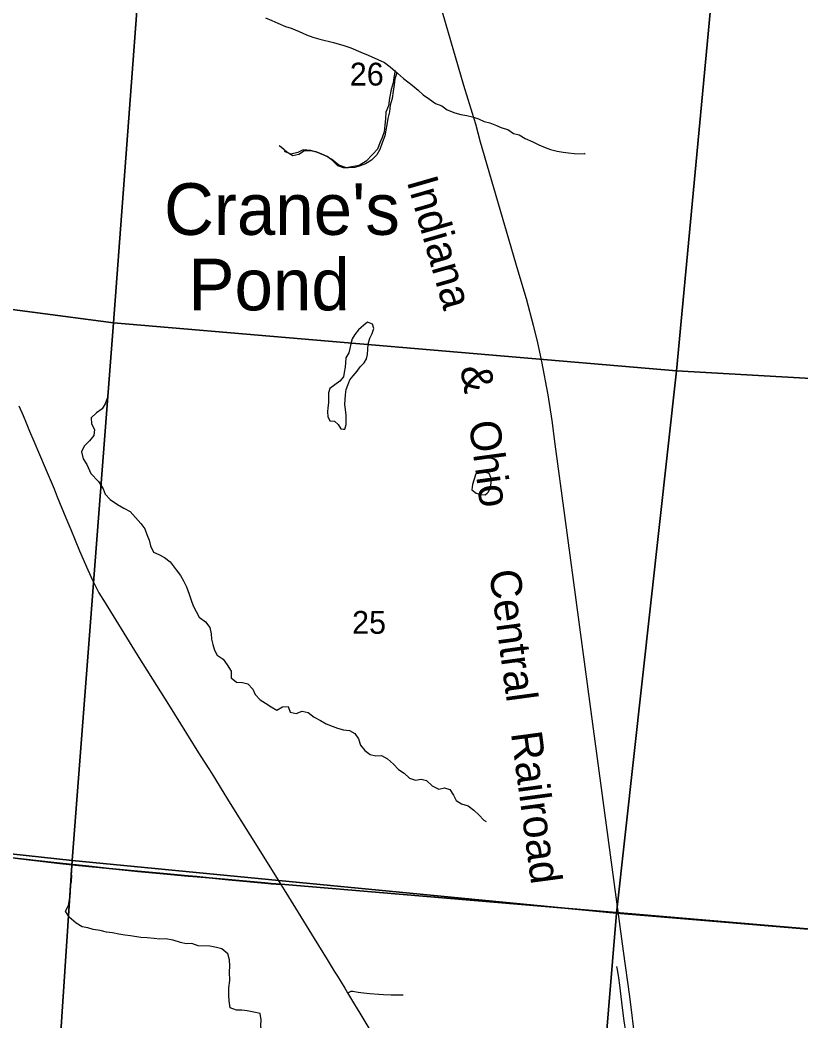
# Model space of a CAD drawing. Extents: x 0 to 1067, y 0 to 440.
# Drawn here: x 800.649 to 802.081, y 353.302 to 355.137 of the extents above; entities that cross this region are included whole.
import ezdxf

# ---------------------------------------------------------------- set-up
doc = ezdxf.new("R2010")
doc.units = 0
for name, color, linetype in [('GM_X_City_Street', 7, 'Continuous'), ('GM_X_County_Road', 7, 'Continuous'), ('GM_X_Minor_Lake', 7, 'Continuous'), ('GM_X_Minor_River', 7, 'Continuous'), ('GM_X_Minor_River_Text', 7, 'Continuous'), ('GM_X_Rail_Line', 7, 'Continuous'), ('GM_X_Rail_Line_Text', 7, 'Continuous'), ('GM_X_Section', 7, 'Continuous'), ('GM_X_Section_Text', 7, 'Continuous'), ('GM_X_State_Route', 7, 'Continuous'), ('GM_X_Township_Road', 7, 'Continuous')]:
    doc.layers.add(name, color=color, linetype=linetype)

msp = doc.modelspace()

# ---------------------------------------------------------------- linework, layer by layer
at = {"layer": 'GM_X_City_Street'}
for points in [[(801.7599, 353.2825), (801.7573, 353.3022), (801.7541, 353.3262), (801.7491, 353.3676), (801.7473, 353.3811), (801.7448, 353.3964), (801.7437, 353.4019)], [(801.25, 353.3533), (801.2525, 353.3548), (801.2543, 353.3556), (801.2554, 353.3561), (801.2567, 353.3563), (801.2582, 353.3565), (801.2598, 353.3564), (801.2624, 353.3561), (801.2695, 353.3549), (801.2793, 353.3533), (801.2905, 353.3521), (801.3071, 353.3508), (801.316, 353.3502), (801.3296, 353.3499), (801.3515, 353.3497)]]:
    msp.add_lwpolyline(points, dxfattribs=at)
at = {"layer": 'GM_X_County_Road'}
for points in [[(799.7019, 353.7088), (799.7087, 353.7082), (799.732, 353.7058), (799.7647, 353.7018), (799.814, 353.6959), (799.8486, 353.6919), (799.9196, 353.6839), (799.9795, 353.6771), (800.0313, 353.6709), (800.101, 353.6629), (800.1609, 353.656), (800.2183, 353.6495), (800.2498, 353.6459), (800.272, 353.6434), (800.2961, 353.6406), (800.3325, 353.6362), (800.3633, 353.6325), (800.3898, 353.6294), (800.4569, 353.6215), (800.5038, 353.6159), (800.6019, 353.6045), (800.6297, 353.6013), (800.7167, 353.5914), (800.7506, 353.5877)], [(800.7506, 353.5877), (800.7754, 353.585), (800.8131, 353.5811), (800.8656, 353.5759), (800.9126, 353.5715), (800.9575, 353.5674)], [(800.9575, 353.5674), (800.9739, 353.5659), (800.9961, 353.564)], [(800.9961, 353.564), (801.0315, 353.5606), (801.0984, 353.5544), (801.1097, 353.5536), (801.1277, 353.5521)]]:
    msp.add_lwpolyline(points, dxfattribs=at)
at = {"layer": 'GM_X_Minor_Lake'}
for points in [[(801.2865, 354.5829), (801.2799, 354.5773), (801.27, 354.5691), (801.263, 354.5605), (801.2584, 354.5522), (801.2556, 354.5432), (801.2543, 354.5345), (801.2519, 354.5269), (801.2469, 354.5175), (801.246, 354.5084), (801.2455, 354.5001), (801.2438, 354.4907), (801.2425, 354.4827), (801.2356, 354.4749), (801.2264, 354.4682), (801.2173, 354.4611), (801.2149, 354.4532), (801.2151, 354.4448), (801.215, 354.435), (801.2137, 354.4259), (801.2132, 354.4183), (801.2138, 354.41), (801.2175, 354.4019), (801.2262, 354.4011), (801.2329, 354.3953), (801.2373, 354.3872), (801.2423, 354.3869)], [(801.2423, 354.3869), (801.2448, 354.3867), (801.2472, 354.3951), (801.2475, 354.4133), (801.2458, 354.422), (801.2448, 354.4326), (801.2453, 354.4406), (801.2458, 354.4497), (801.2475, 354.4595), (801.2503, 354.4674), (801.2542, 354.4769), (801.26, 354.4847), (801.2673, 354.4933), (801.2731, 354.5012), (801.28, 354.5083), (801.2843, 354.5158), (801.2863, 354.5238), (801.2872, 354.5336), (801.2877, 354.5427), (801.2909, 354.5533), (801.2948, 354.5623), (801.298, 354.571), (801.2955, 354.5794), (801.2865, 354.5829)], [(801.4852, 354.3047), (801.4812, 354.2933), (801.4788, 354.285), (801.4779, 354.2756), (801.4858, 354.2694), (801.4941, 354.267), (801.5024, 354.2665), (801.5059, 354.2694)], [(801.5059, 354.2694), (801.5085, 354.2717), (801.512, 354.28), (801.5133, 354.2883), (801.5134, 354.2967), (801.5094, 354.3054), (801.5011, 354.3082), (801.4928, 354.3076), (801.4852, 354.3047)]]:
    msp.add_lwpolyline(points, dxfattribs=at)
at = {"layer": 'GM_X_Minor_River'}
for points in [[(801.0993, 355.1406), (801.1113, 355.1357), (801.1222, 355.1308), (801.1361, 355.1247), (801.1462, 355.1217), (801.1612, 355.1159), (801.1743, 355.1098), (801.1864, 355.1053), (801.1988, 355.1018), (801.224, 355.0958), (801.2432, 355.0899), (801.2556, 355.0857), (801.2743, 355.0775), (801.2875, 355.0722), (801.3051, 355.0644), (801.3174, 355.0587), (801.3278, 355.0508), (801.3412, 355.0393), (801.3523, 355.0295), (801.3682, 355.0172), (801.379, 355.0081), (801.3886, 354.9998), (801.4001, 354.9915), (801.4113, 354.9836), (801.4229, 354.9794), (801.4326, 354.9723), (801.4464, 354.9665), (801.4573, 354.9635), (801.4683, 354.9617), (801.4789, 354.9595), (801.4901, 354.9557), (801.5002, 354.9508), (801.5104, 354.9482), (801.5228, 354.9433), (801.5329, 354.9388), (801.5438, 354.9358), (801.5539, 354.9287), (801.5644, 354.9261), (801.5752, 354.9197), (801.5898, 354.9135), (801.6003, 354.9079), (801.6123, 354.9029), (801.6221, 354.8996), (801.6341, 354.8966), (801.6451, 354.8947), (801.6549, 354.8933), (801.6651, 354.8922), (801.6856, 354.8916), (801.6841, 354.892)], [(801.3403, 355.0401), (801.3363, 355.0288), (801.3356, 355.0178), (801.3334, 355.0064), (801.3318, 354.9928), (801.3281, 354.9807), (801.3269, 354.9686), (801.3236, 354.9561), (801.3221, 354.9447), (801.3199, 354.9349), (801.3184, 354.9243), (801.3132, 354.9118), (801.309, 354.8994), (801.3038, 354.8893), (801.2936, 354.8801), (801.2828, 354.8728), (801.2728, 354.8696), (801.2633, 354.8665), (801.2518, 354.8657), (801.2424, 354.866), (801.2318, 354.8693), (801.2223, 354.8791), (801.2122, 354.8863), (801.2017, 354.8912), (801.192, 354.8953), (801.1814, 354.8971), (801.1708, 354.897), (801.1607, 354.8901), (801.1496, 354.8878), (801.1384, 354.8942), (801.1288, 354.9029), (801.1244, 354.906)], [(801.337, 355.044), (801.3346, 355.0311), (801.3333, 355.0213), (801.3297, 355.0092), (801.3265, 354.9937), (801.3247, 354.9793), (801.32, 354.9677), (801.3191, 354.9555), (801.3181, 354.9438), (801.3168, 354.9317), (801.3132, 354.9211), (801.3093, 354.9113), (801.3046, 354.9), (801.2958, 354.8903), (801.2838, 354.878), (801.2709, 354.8698), (801.2572, 354.8677), (801.2477, 354.866), (801.2338, 354.8707), (801.2207, 354.8816), (801.2106, 354.8874), (801.1948, 354.8941), (801.1824, 354.8973), (801.1684, 354.8986), (801.1589, 354.8938), (801.146, 354.8906), (801.134, 354.8957)], [(800.8129, 354.4785), (800.8113, 354.466), (800.8103, 354.4554), (800.8096, 354.4447), (800.8055, 354.4334), (800.7999, 354.4237), (800.7894, 354.4168), (800.7797, 354.4072), (800.7805, 354.3965), (800.7859, 354.386), (800.7844, 354.375), (800.7769, 354.3653), (800.7671, 354.3554), (800.7623, 354.3452), (800.7653, 354.3322), (800.7715, 354.3221), (800.7793, 354.3055), (800.7929, 354.2906), (800.8017, 354.2774), (800.8052, 354.2674), (800.8148, 354.2576), (800.8278, 354.2488), (800.8397, 354.242), (800.8513, 354.2356), (800.8609, 354.225), (800.8708, 354.2136), (800.8781, 354.2039), (800.882, 354.1935), (800.8862, 354.1831), (800.8886, 354.1731), (800.8943, 354.1615), (800.904, 354.1567), (800.9141, 354.1514), (800.9245, 354.1435), (800.9355, 354.1287), (800.9435, 354.1186), (800.9489, 354.1085), (800.9547, 354.098), (800.9596, 354.0842), (800.9631, 354.073), (800.9666, 354.0627), (800.972, 354.0526), (800.9777, 354.0421), (800.9896, 354.0334), (800.9973, 354.0229), (800.9996, 354.0114), (801.0001, 354.0019), (801.0028, 353.9919), (801.0059, 353.9819), (801.011, 353.9722), (801.0218, 353.965), (801.0294, 353.9549), (801.0363, 353.9429), (801.0367, 353.9311), (801.0463, 353.9228), (801.0573, 353.9225), (801.0671, 353.9199), (801.0759, 353.9101), (801.0806, 353.9004), (801.0894, 353.8903), (801.0995, 353.8846), (801.1099, 353.8779), (801.12, 353.8719), (801.1308, 353.878), (801.1411, 353.8785), (801.1445, 353.8677), (801.1559, 353.8658), (801.1666, 353.8697), (801.1779, 353.8671), (801.1887, 353.8591), (801.2003, 353.8527), (801.2107, 353.8463), (801.2216, 353.8422), (801.2317, 353.8384), (801.2426, 353.8354), (801.2532, 353.8344), (801.2633, 353.8287), (801.2699, 353.819), (801.2737, 353.8075), (801.2814, 353.7977), (801.2914, 353.7902), (801.3016, 353.788), (801.3122, 353.7888), (801.3231, 353.7824), (801.3338, 353.7729), (801.3434, 353.7628), (801.3538, 353.7563), (801.3634, 353.7469), (801.3747, 353.7435), (801.385, 353.7451), (801.3948, 353.7429), (801.4051, 353.7327), (801.4174, 353.7267), (801.4274, 353.729), (801.4372, 353.7261), (801.4441, 353.7156), (801.4491, 353.7059), (801.4588, 353.6999), (801.4708, 353.6965), (801.4812, 353.6886), (801.4908, 353.6799)], [(801.4908, 353.6799), (801.4997, 353.6701), (801.5038, 353.6677)], [(801.0336, 353.392), (801.0342, 353.4026), (801.0334, 353.414), (801.0303, 353.4251), (801.0195, 353.4342), (801.0098, 353.4368), (800.9973, 353.4391), (800.9761, 353.4397), (800.9644, 353.4442), (800.9538, 353.4434), (800.9436, 353.4456), (800.9301, 353.4498), (800.9161, 353.4522), (800.9055, 353.4517), (800.8952, 353.4528), (800.8824, 353.4543), (800.871, 353.455), (800.8521, 353.4579), (800.8415, 353.4589), (800.8302, 353.4608), (800.8189, 353.4634), (800.8079, 353.4649), (800.7963, 353.4679), (800.7834, 353.4694), (800.7736, 353.4724), (800.7634, 353.4746), (800.7522, 353.481), (800.7397, 353.4924), (800.7328, 353.5033), (800.738, 353.5138), (800.7399, 353.5248), (800.7421, 353.5354), (800.7412, 353.545), (800.7439, 353.5578), (800.7442, 353.5685), (800.7432, 353.5742)], [(801.0919, 353.2801), (801.091, 353.2934), (801.0916, 353.304), (801.0899, 353.3154), (801.0782, 353.3183), (801.0657, 353.3208), (801.0558, 353.3217), (801.0463, 353.3219), (801.0343, 353.3262), (801.033, 353.3388), (801.032, 353.3494), (801.0319, 353.3627), (801.034, 353.376), (801.0336, 353.392)]]:
    msp.add_lwpolyline(points, dxfattribs=at)
at = {"layer": 'GM_X_Rail_Line'}
msp.add_lwpolyline([(801.7779, 353.2626), (801.7673, 353.347), (801.7559, 353.43), (801.7008, 353.8375), (801.6483, 354.2282), (801.6307, 354.3594), (801.6247, 354.4028), (801.6175, 354.4498), (801.6061, 354.5107), (801.5979, 354.5479), (801.591, 354.5765), (801.5778, 354.6256), (801.5629, 354.6765), (801.4938, 354.9126), (801.4849, 354.9461), (801.4789, 354.9653), (801.4633, 355.0166), (801.4053, 355.2149)], dxfattribs=at)
at = {"layer": 'GM_X_Section'}
for points in [[(799.8698, 355.7001), (800.8971, 355.6038), (800.8205, 354.5819), (799.7802, 354.7186)], [(800.8971, 355.6038), (801.949, 355.5154), (801.8528, 354.4938), (800.8205, 354.5819)], [(801.949, 355.5154), (802.9708, 355.4138), (802.8724, 354.4357), (801.8528, 354.4938)], [(799.7802, 354.7186), (800.8205, 354.5819), (800.7452, 353.5961), (799.6925, 353.7106)], [(801.8528, 354.4938), (801.7432, 353.4993), (800.7452, 353.5961), (800.8205, 354.5819)], [(801.8528, 354.4938), (802.8724, 354.4357), (802.7829, 353.4125), (801.7432, 353.4993)], [(799.6925, 353.7106), (800.7452, 353.5961), (800.6794, 352.6083), (799.6121, 352.7044)], [(800.7452, 353.5961), (801.7432, 353.4993), (801.6612, 352.5101), (800.6794, 352.6083)], [(801.7432, 353.4993), (802.7829, 353.4125), (802.6931, 352.4236), (801.6612, 352.5101)]]:
    msp.add_lwpolyline(points, close=True, dxfattribs=at)
at = {"layer": 'GM_X_State_Route'}
for points in [[(800.6472, 354.4295), (800.6548, 354.4118), (800.6603, 354.3986), (800.6667, 354.3832), (800.6747, 354.3649), (800.6955, 354.3157), (800.7117, 354.2774), (800.7176, 354.2624), (800.7332, 354.2245), (800.7423, 354.2027), (800.7586, 354.1637), (800.7735, 354.1288), (800.782, 354.1101), (800.7896, 354.0951), (800.794, 354.0869), (800.8054, 354.0683), (800.8347, 354.0207), (800.8642, 353.9732), (800.8924, 353.9286), (800.9213, 353.8822), (800.9547, 353.829), (800.9798, 353.7883), (800.9965, 353.7621), (801.0056, 353.7477)], [(801.0056, 353.7477), (801.0184, 353.7275), (801.0349, 353.7004), (801.0902, 353.6117)], [(801.0902, 353.6117), (801.1227, 353.56), (801.1277, 353.5521)], [(801.1277, 353.5521), (801.1336, 353.5426), (801.1544, 353.5089), (801.1884, 353.4531), (801.2124, 353.4146), (801.2254, 353.3934), (801.2312, 353.3839), (801.2446, 353.3621), (801.25, 353.3533), (801.2537, 353.3473), (801.261, 353.3351), (801.2674, 353.3244), (801.2723, 353.3164), (801.278, 353.3068), (801.2891, 353.289)]]:
    msp.add_lwpolyline(points, dxfattribs=at)
at = {"layer": 'GM_X_Township_Road'}
for points in [[(800.6295, 353.6018), (800.7165, 353.5919), (800.7752, 353.5855), (800.8129, 353.5816), (800.8654, 353.5764), (800.9124, 353.572), (800.9573, 353.568), (800.9737, 353.5665), (800.9958, 353.5645), (801.0312, 353.5612), (801.0982, 353.5549), (801.1095, 353.5542), (801.1275, 353.5527), (801.7423, 353.5005), (802.2723, 353.4556)], [(802.2723, 353.4556), (801.7423, 353.5005), (801.1275, 353.5527), (801.1095, 353.5542), (801.0982, 353.5549), (801.0312, 353.5612), (800.9958, 353.5645), (800.9737, 353.5665), (800.9573, 353.568), (800.9124, 353.572), (800.8654, 353.5764), (800.8129, 353.5816), (800.7752, 353.5855), (800.7165, 353.5919), (800.6295, 353.6018)]]:
    msp.add_lwpolyline(points, dxfattribs=at)

# ---------------------------------------------------------------- texts
at = {"layer": 'GM_X_Minor_River_Text'}
for s, rotation, p in [("Crane's", 0.0153, (800.9133, 354.7428)), ('Pond', 0.015, (800.9581, 354.6045))]:
    msp.add_text(s, height=0.0947, rotation=rotation, dxfattribs=at).set_placement(p)
at = {"layer": 'GM_X_Rail_Line_Text'}
for s, height, rotation, p in [('Indiana', 0.05663, 285.9979, (801.3581, 354.8412)), ('&', 0.0566, 280.2148, (801.456, 354.4996)), ('Ohio', 0.05663, 277.7747, (801.472, 354.3993)), ('Central', 0.05663, 277.734, (801.5093, 354.1261)), ('Railroad', 0.05663, 277.6445, (801.5493, 353.8297))]:
    msp.add_text(s, height=height, rotation=rotation, dxfattribs=at).set_placement(p)
at = {"layer": 'GM_X_Section_Text'}
for s, p in [('26', (801.2539, 355.0166)), ('25', (801.2581, 354.0116))]:
    msp.add_text(s, height=0.04186, rotation=0, dxfattribs=at).set_placement(p)

doc.saveas('drawing.dxf')
